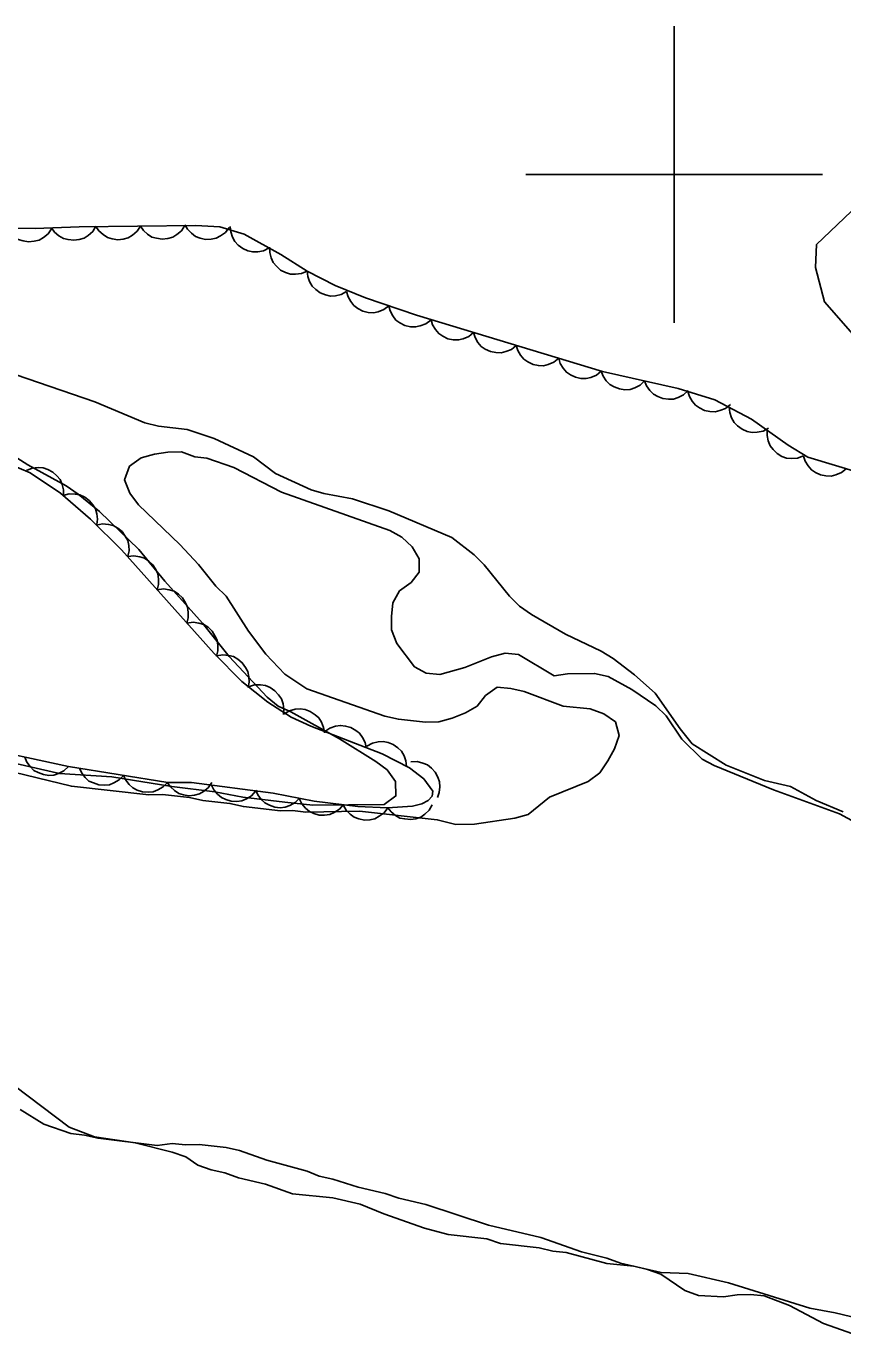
# Model space of a CAD drawing. Extents: x 336540 to 340074, y 5572036 to 5573747.
# Drawn here: x 338956.3 to 339011.4, y 5573121.5 to 5573210 of the extents above; entities that cross this region are included whole.
import ezdxf

# ---------------------------------------------------------------- set-up
doc = ezdxf.new("R2010")
doc.units = 0
for name, color, linetype in [('Niveau 2', 7, 'Continuous'), ('Niveau 4', 7, 'Continuous'), ('Niveau 44', 7, 'Continuous'), ('Niveau 61', 7, 'Continuous')]:
    doc.layers.add(name, color=color, linetype=linetype)

msp = doc.modelspace()

# ---------------------------------------------------------------- linework, layer by layer
at = {"layer": 'Niveau 2'}
for points in [[(339014.31, 5573199.76), (339009.61, 5573195.27), (339009.53, 5573193.73), (339010.15, 5573191.4), (339014.28, 5573186.68)], [(339011.41, 5573157), (339009.58, 5573157.76), (339007.85, 5573158.7), (339006.09, 5573159.12), (339003.51, 5573160.15), (339001.21, 5573161.59), (339000.4, 5573162.6), (338998.71, 5573165.01), (338997.32, 5573166.24), (338995.88, 5573167.35), (338995.08, 5573167.84), (338992.67, 5573168.99), (338990.38, 5573170.31), (338989.57, 5573170.87), (338988.88, 5573171.54), (338987.19, 5573173.67), (338986.5, 5573174.34), (338985, 5573175.5), (338980.76, 5573177.3), (338978.3, 5573178.11), (338976.37, 5573178.47), (338975.51, 5573178.73), (338973.1, 5573179.83), (338971.61, 5573180.94), (338968.97, 5573182.19), (338967.14, 5573182.79), (338965.21, 5573183.03), (338964.29, 5573183.24), (338960.92, 5573184.66), (338955.6, 5573186.49)], [(338954.73, 5573181.47), (338956.39, 5573180.42), (338958.98, 5573178.99), (338959.78, 5573178.44), (338961.22, 5573177.27), (338963.88, 5573174.7), (338965.63, 5573172.57), (338968.18, 5573169.72), (338969.98, 5573167.48), (338972.53, 5573164.74), (338973.28, 5573164.13), (338974.14, 5573163.75), (338977.41, 5573161.93), (338979.88, 5573160.39), (338980.63, 5573159.83), (338981.21, 5573159.05), (338981.23, 5573158.08), (338980.44, 5573157.5), (338975.62, 5573157.46), (338973.74, 5573157.65), (338970.89, 5573158), (338969.01, 5573158.36), (338966.11, 5573158.7), (338962.06, 5573159.36), (338958.54, 5573159.58), (338954.89, 5573160.42)], [(338955.49, 5573138.51), (338959.18, 5573135.73), (338960.89, 5573135.08), (338963.63, 5573134.68), (338966.14, 5573134.05), (338967.05, 5573133.72), (338967.86, 5573133.17), (338968.77, 5573132.85), (338969.68, 5573132.64), (338970.6, 5573132.31), (338972.42, 5573131.89), (338974.25, 5573131.24), (338976.98, 5573130.96), (338978.81, 5573130.54), (338980.41, 5573129.88), (338983.15, 5573128.91), (338984.75, 5573128.49), (338987.37, 5573128.2), (338988.28, 5573127.87), (338990.9, 5573127.58), (338991.81, 5573127.37), (338992.72, 5573127.27), (338995.46, 5573126.53), (338997.28, 5573126.34), (338998.2, 5573126.13), (338999.11, 5573125.8), (339000.72, 5573124.7), (339001.64, 5573124.37), (339003.34, 5573124.29), (339004.25, 5573124.42), (339005.15, 5573124.44), (339006.07, 5573124.34), (339007.78, 5573123.69), (339010.07, 5573122.49), (339012.82, 5573121.52)]]:
    msp.add_lwpolyline(points, dxfattribs=at)
at = {"layer": 'Niveau 4'}
for points in [[(338964.03, 5573180.89), (338964.93, 5573181.14), (338965.84, 5573181.27), (338966.75, 5573181.29), (338967.66, 5573180.96), (338968.46, 5573180.87), (338970.29, 5573180.22), (338973.5, 5573178.57), (338980.82, 5573175.98), (338981.63, 5573175.54), (338982.32, 5573174.87), (338982.79, 5573174.08), (338982.8, 5573173.17), (338982.25, 5573172.48), (338981.46, 5573171.9), (338981.03, 5573171.09), (338980.93, 5573170.18), (338980.94, 5573169.27), (338981.3, 5573168.36), (338982.47, 5573166.79), (338983.27, 5573166.35), (338984.18, 5573166.26), (338985.88, 5573166.74), (338987.68, 5573167.46), (338988.59, 5573167.71), (338989.5, 5573167.61), (338991.91, 5573166.18), (338992.81, 5573166.31), (338994.63, 5573166.34), (338995.54, 5573166.13), (338997.15, 5573165.25), (338998.76, 5573164.15), (338999.46, 5573163.48), (339000.51, 5573161.9), (339001.89, 5573160.56), (339002.7, 5573160.12), (339006.7, 5573158.49), (339011.16, 5573156.87), (339012.77, 5573155.99)], [(338952.37, 5573160.42), (338959.33, 5573158.73), (338964.56, 5573158.15), (338965.47, 5573158.16), (338967.29, 5573157.97), (338968.21, 5573157.76), (338970.03, 5573157.57), (338970.94, 5573157.36), (338973.44, 5573157.06), (338974.24, 5573157.08), (338975.15, 5573156.98), (338978.78, 5573157.05), (338984.02, 5573156.47), (338985.27, 5573156.15), (338986.52, 5573156.18), (338989.24, 5573156.57), (338990.15, 5573156.81), (338991.6, 5573157.98), (338994.2, 5573159.05), (338994.98, 5573159.64), (338995.53, 5573160.44), (338995.97, 5573161.25), (338996.3, 5573162.16), (338996.05, 5573163.07), (338995.25, 5573163.62), (338994.33, 5573163.95), (338992.51, 5573164.14), (338989.88, 5573165.11), (338988.97, 5573165.32), (338988.06, 5573165.42), (338987.27, 5573164.84), (338986.72, 5573164.14), (338985.93, 5573163.67), (338985.03, 5573163.32), (338984.13, 5573163.07), (338983.22, 5573163.05), (338981.4, 5573163.25), (338980.48, 5573163.46), (338975.22, 5573165.29), (338973.73, 5573166.29), (338972.45, 5573167.63), (338971.29, 5573169.2), (338969.77, 5573171.56), (338969.08, 5573172.23), (338967.91, 5573173.69), (338966.64, 5573175.03), (338963.86, 5573177.71), (338963.28, 5573178.49), (338962.92, 5573179.39), (338963.25, 5573180.31), (338964.03, 5573180.89)], [(339013.49, 5573122.57), (339010.86, 5573123.2), (339009.16, 5573123.51), (339003.67, 5573125.22), (339000.94, 5573125.85), (338999.12, 5573125.93), (338996.38, 5573126.56), (338995.46, 5573126.89), (338993.75, 5573127.31), (338991.01, 5573128.28), (338987.47, 5573129.12), (338983.25, 5573130.52), (338981.42, 5573130.94), (338980.51, 5573131.26), (338978.68, 5573131.68), (338976.97, 5573132.22), (338976.05, 5573132.43), (338975.25, 5573132.76), (338972.51, 5573133.5), (338970.68, 5573134.15), (338969.77, 5573134.36), (338967.95, 5573134.55), (338967.04, 5573134.53), (338966.13, 5573134.63), (338965.11, 5573134.5), (338961.13, 5573134.98), (338960.21, 5573135.19), (338959.3, 5573135.29), (338957.47, 5573135.94), (338955.87, 5573136.93)]]:
    msp.add_lwpolyline(points, dxfattribs=at)
at = {"layer": 'Niveau 44'}
for points in [[(338970.98, 5573195.98), (338969.34, 5573196.46), (338967.73, 5573196.56), (338959.85, 5573196.47), (338956.89, 5573196.35), (338954.28, 5573196.37)], [(338957.99, 5573196.34), (338957.76, 5573196), (338957.44, 5573195.74), (338957.15, 5573195.57), (338956.81, 5573195.49), (338956.44, 5573195.46), (338956.07, 5573195.52), (338955.75, 5573195.61), (338955.46, 5573195.81), (338955.19, 5573196.07), (338954.99, 5573196.36)], [(338960.99, 5573196.52), (338960.77, 5573196.16), (338960.46, 5573195.89), (338960.19, 5573195.71), (338959.85, 5573195.61), (338959.49, 5573195.56), (338959.11, 5573195.61), (338958.79, 5573195.68), (338958.49, 5573195.86), (338958.2, 5573196.11), (338957.99, 5573196.39)], [(338963.99, 5573196.52), (338963.76, 5573196.17), (338963.45, 5573195.91), (338963.17, 5573195.73), (338962.83, 5573195.64), (338962.46, 5573195.6), (338962.08, 5573195.66), (338961.77, 5573195.75), (338961.47, 5573195.94), (338961.19, 5573196.19), (338960.99, 5573196.48)], [(338966.99, 5573196.55), (338966.76, 5573196.2), (338966.45, 5573195.94), (338966.17, 5573195.77), (338965.83, 5573195.67), (338965.46, 5573195.64), (338965.08, 5573195.7), (338964.77, 5573195.78), (338964.47, 5573195.97), (338964.19, 5573196.22), (338963.99, 5573196.52)], [(338969.98, 5573196.42), (338969.73, 5573196.09), (338969.4, 5573195.85), (338969.11, 5573195.7), (338968.76, 5573195.63), (338968.39, 5573195.62), (338968.02, 5573195.71), (338967.71, 5573195.82), (338967.43, 5573196.03), (338967.17, 5573196.3), (338966.99, 5573196.61)], [(338972.67, 5573195.04), (338972.3, 5573194.85), (338971.9, 5573194.78), (338971.57, 5573194.77), (338971.23, 5573194.85), (338970.89, 5573195), (338970.59, 5573195.24), (338970.36, 5573195.47), (338970.2, 5573195.78), (338970.08, 5573196.14), (338970.05, 5573196.5)], [(339012.52, 5573179.88), (339009.02, 5573180.92), (339007.7, 5573181.73), (339005.21, 5573183.5), (339002.75, 5573184.8), (339000.26, 5573185.57), (338995.17, 5573186.7), (338982.62, 5573190.5), (338979.17, 5573191.67), (338977.12, 5573192.51), (338975.23, 5573193.48), (338973.47, 5573194.6), (338970.98, 5573195.98)], [(338975.23, 5573193.48), (338974.85, 5573193.31), (338974.45, 5573193.27), (338974.12, 5573193.27), (338973.78, 5573193.38), (338973.45, 5573193.55), (338973.17, 5573193.81), (338972.95, 5573194.05), (338972.81, 5573194.37), (338972.71, 5573194.73), (338972.7, 5573195.09)], [(338977.9, 5573192.11), (338977.54, 5573191.91), (338977.14, 5573191.82), (338976.81, 5573191.8), (338976.47, 5573191.87), (338976.12, 5573192.01), (338975.82, 5573192.24), (338975.58, 5573192.47), (338975.4, 5573192.77), (338975.28, 5573193.12), (338975.23, 5573193.48)], [(338980.75, 5573191.14), (338980.41, 5573190.88), (338980.03, 5573190.74), (338979.71, 5573190.67), (338979.36, 5573190.69), (338979, 5573190.78), (338978.66, 5573190.96), (338978.39, 5573191.15), (338978.18, 5573191.43), (338978, 5573191.75), (338977.9, 5573192.1)], [(338983.59, 5573190.17), (338983.25, 5573189.92), (338982.87, 5573189.78), (338982.55, 5573189.71), (338982.2, 5573189.73), (338981.84, 5573189.82), (338981.5, 5573190), (338981.23, 5573190.18), (338981.02, 5573190.46), (338980.84, 5573190.79), (338980.75, 5573191.14)], [(338986.47, 5573189.33), (338986.14, 5573189.07), (338985.77, 5573188.92), (338985.45, 5573188.84), (338985.1, 5573188.85), (338984.73, 5573188.92), (338984.39, 5573189.09), (338984.12, 5573189.27), (338983.89, 5573189.54), (338983.7, 5573189.86), (338983.6, 5573190.2)], [(338989.34, 5573188.47), (338989.02, 5573188.2), (338988.64, 5573188.05), (338988.32, 5573187.97), (338987.97, 5573187.98), (338987.61, 5573188.05), (338987.26, 5573188.22), (338986.99, 5573188.4), (338986.76, 5573188.67), (338986.58, 5573188.99), (338986.47, 5573189.33)], [(338992.21, 5573187.6), (338991.89, 5573187.33), (338991.51, 5573187.18), (338991.19, 5573187.1), (338990.84, 5573187.11), (338990.48, 5573187.18), (338990.13, 5573187.36), (338989.86, 5573187.53), (338989.63, 5573187.8), (338989.45, 5573188.12), (338989.34, 5573188.47)], [(338995.08, 5573186.73), (338994.76, 5573186.46), (338994.38, 5573186.31), (338994.06, 5573186.23), (338993.71, 5573186.24), (338993.35, 5573186.32), (338993.01, 5573186.49), (338992.73, 5573186.66), (338992.51, 5573186.93), (338992.32, 5573187.25), (338992.21, 5573187.6)], [(338998.01, 5573186.07), (338997.71, 5573185.78), (338997.34, 5573185.6), (338997.03, 5573185.49), (338996.68, 5573185.48), (338996.31, 5573185.53), (338995.96, 5573185.67), (338995.67, 5573185.83), (338995.42, 5573186.08), (338995.21, 5573186.39), (338995.08, 5573186.72)], [(339000.94, 5573185.42), (339000.63, 5573185.13), (339000.27, 5573184.95), (338999.96, 5573184.84), (338999.61, 5573184.83), (338999.24, 5573184.88), (338998.89, 5573185.02), (338998.6, 5573185.18), (338998.35, 5573185.43), (338998.14, 5573185.73), (338998.01, 5573186.07)], [(339003.79, 5573184.48), (339003.46, 5573184.22), (339003.09, 5573184.07), (339002.77, 5573183.98), (339002.41, 5573184), (339002.05, 5573184.08), (339001.71, 5573184.25), (339001.44, 5573184.43), (339001.21, 5573184.7), (339001.03, 5573185.02), (339000.92, 5573185.36)], [(339006.36, 5573182.89), (339006, 5573182.69), (339005.6, 5573182.61), (339005.27, 5573182.59), (339004.92, 5573182.67), (339004.58, 5573182.82), (339004.28, 5573183.05), (339004.04, 5573183.27), (339003.87, 5573183.58), (339003.75, 5573183.93), (339003.71, 5573184.29)], [(339008.72, 5573181.01), (339008.33, 5573180.86), (339007.92, 5573180.83), (339007.59, 5573180.86), (339007.26, 5573180.98), (339006.95, 5573181.17), (339006.67, 5573181.44), (339006.47, 5573181.69), (339006.34, 5573182.02), (339006.27, 5573182.38), (339006.27, 5573182.74)], [(339011.61, 5573180.15), (339011.29, 5573179.89), (339010.91, 5573179.73), (339010.59, 5573179.65), (339010.24, 5573179.66), (339009.88, 5573179.73), (339009.53, 5573179.9), (339009.26, 5573180.07), (339009.03, 5573180.34), (339008.84, 5573180.66), (339008.73, 5573181)], [(338954.3, 5573180.82), (338956.55, 5573179.86), (338958.59, 5573178.5), (338960.63, 5573176.74), (338962.72, 5573174.67), (338968.97, 5573167.68), (338970.84, 5573165.8), (338972.59, 5573164.4), (338974.17, 5573163.38), (338975.48, 5573162.77), (338980.29, 5573160.92), (338982.15, 5573159.98), (338983.1, 5573159.22), (338983.71, 5573158.4), (338983.67, 5573158.05), (338983.41, 5573157.77), (338982.98, 5573157.55), (338982.35, 5573157.39), (338980.67, 5573157.27), (338978.65, 5573157.37), (338975.71, 5573157.73), (338972.95, 5573158.25), (338967.43, 5573158.98), (338965.84, 5573158.98), (338959.13, 5573160.06)], [(338956.3, 5573180.03), (338956.68, 5573180.19), (338957.09, 5573180.22), (338957.42, 5573180.21), (338957.75, 5573180.1), (338958.08, 5573179.92), (338958.36, 5573179.66), (338958.57, 5573179.41), (338958.7, 5573179.08), (338958.79, 5573178.72), (338958.79, 5573178.36)], [(338958.78, 5573178.34), (338959.18, 5573178.45), (338959.59, 5573178.44), (338959.91, 5573178.38), (338960.23, 5573178.23), (338960.53, 5573178.01), (338960.77, 5573177.72), (338960.95, 5573177.45), (338961.05, 5573177.11), (338961.09, 5573176.74), (338961.05, 5573176.38)], [(338961.02, 5573176.35), (338961.43, 5573176.43), (338961.84, 5573176.39), (338962.16, 5573176.32), (338962.46, 5573176.14), (338962.75, 5573175.91), (338962.97, 5573175.59), (338963.13, 5573175.31), (338963.2, 5573174.97), (338963.22, 5573174.6), (338963.15, 5573174.24)], [(338963.13, 5573174.22), (338963.54, 5573174.27), (338963.94, 5573174.21), (338964.26, 5573174.11), (338964.55, 5573173.92), (338964.82, 5573173.66), (338965.02, 5573173.34), (338965.17, 5573173.05), (338965.22, 5573172.7), (338965.21, 5573172.33), (338965.13, 5573171.98)], [(338965.13, 5573171.98), (338965.54, 5573172.04), (338965.94, 5573171.97), (338966.26, 5573171.88), (338966.55, 5573171.68), (338966.82, 5573171.43), (338967.02, 5573171.1), (338967.17, 5573170.81), (338967.22, 5573170.46), (338967.21, 5573170.09), (338967.13, 5573169.74)], [(338967.13, 5573169.74), (338967.54, 5573169.8), (338967.94, 5573169.73), (338968.26, 5573169.64), (338968.55, 5573169.45), (338968.82, 5573169.19), (338969.02, 5573168.87), (338969.17, 5573168.58), (338969.22, 5573168.23), (338969.21, 5573167.86), (338969.13, 5573167.51)], [(338969.13, 5573167.52), (338969.54, 5573167.59), (338969.95, 5573167.55), (338970.27, 5573167.47), (338970.57, 5573167.29), (338970.86, 5573167.06), (338971.08, 5573166.74), (338971.24, 5573166.46), (338971.31, 5573166.11), (338971.32, 5573165.74), (338971.25, 5573165.39)], [(338971.29, 5573165.44), (338971.69, 5573165.56), (338972.1, 5573165.56), (338972.43, 5573165.52), (338972.75, 5573165.38), (338973.06, 5573165.17), (338973.31, 5573164.89), (338973.5, 5573164.62), (338973.61, 5573164.29), (338973.66, 5573163.92), (338973.64, 5573163.56)], [(338973.68, 5573163.61), (338974.04, 5573163.82), (338974.43, 5573163.92), (338974.76, 5573163.96), (338975.11, 5573163.9), (338975.45, 5573163.77), (338975.77, 5573163.55), (338976.02, 5573163.34), (338976.2, 5573163.04), (338976.34, 5573162.7), (338976.4, 5573162.34)], [(338976.43, 5573162.41), (338976.77, 5573162.64), (338977.16, 5573162.77), (338977.48, 5573162.83), (338977.83, 5573162.79), (338978.19, 5573162.69), (338978.52, 5573162.49), (338978.78, 5573162.3), (338978.98, 5573162.01), (338979.15, 5573161.68), (338979.23, 5573161.33)], [(338959.13, 5573160.06), (338952.65, 5573161.45)], [(338979.27, 5573161.43), (338979.64, 5573161.64), (338980.04, 5573161.72), (338980.36, 5573161.75), (338980.71, 5573161.68), (338981.05, 5573161.54), (338981.36, 5573161.31), (338981.6, 5573161.09), (338981.78, 5573160.79), (338981.9, 5573160.44), (338981.95, 5573160.08)], [(338959.13, 5573160.06), (338958.83, 5573159.77), (338958.47, 5573159.59), (338958.15, 5573159.48), (338957.8, 5573159.46), (338957.44, 5573159.51), (338957.08, 5573159.65), (338956.79, 5573159.8), (338956.54, 5573160.05), (338956.33, 5573160.36), (338956.2, 5573160.69)], [(338962.84, 5573159.46), (338962.56, 5573159.16), (338962.2, 5573158.96), (338961.9, 5573158.83), (338961.55, 5573158.8), (338961.18, 5573158.82), (338960.82, 5573158.95), (338960.52, 5573159.08), (338960.26, 5573159.32), (338960.03, 5573159.61), (338959.88, 5573159.94)], [(338982.24, 5573160.38), (338982.66, 5573160.39), (338983.05, 5573160.29), (338983.36, 5573160.17), (338983.63, 5573159.95), (338983.88, 5573159.67), (338984.05, 5573159.33), (338984.17, 5573159.03), (338984.19, 5573158.68), (338984.15, 5573158.31), (338984.03, 5573157.97)], [(338965.81, 5573158.99), (338965.52, 5573158.68), (338965.17, 5573158.48), (338964.86, 5573158.35), (338964.51, 5573158.32), (338964.14, 5573158.35), (338963.78, 5573158.47), (338963.48, 5573158.61), (338963.22, 5573158.84), (338963, 5573159.14), (338962.84, 5573159.46)], [(338968.8, 5573158.98), (338968.57, 5573158.63), (338968.25, 5573158.38), (338967.97, 5573158.21), (338967.63, 5573158.12), (338967.26, 5573158.08), (338966.89, 5573158.15), (338966.57, 5573158.24), (338966.28, 5573158.43), (338966.01, 5573158.68), (338965.8, 5573158.98)], [(338971.77, 5573158.41), (338971.49, 5573158.09), (338971.14, 5573157.88), (338970.84, 5573157.75), (338970.49, 5573157.7), (338970.12, 5573157.72), (338969.76, 5573157.83), (338969.46, 5573157.96), (338969.19, 5573158.19), (338968.95, 5573158.48), (338968.79, 5573158.8)], [(338974.73, 5573157.92), (338974.43, 5573157.62), (338974.07, 5573157.43), (338973.76, 5573157.31), (338973.41, 5573157.28), (338973.05, 5573157.32), (338972.69, 5573157.45), (338972.39, 5573157.6), (338972.14, 5573157.84), (338971.92, 5573158.14), (338971.78, 5573158.47)], [(338977.69, 5573157.49), (338977.42, 5573157.17), (338977.07, 5573156.96), (338976.77, 5573156.82), (338976.42, 5573156.77), (338976.06, 5573156.78), (338975.69, 5573156.89), (338975.39, 5573157.02), (338975.12, 5573157.25), (338974.88, 5573157.53), (338974.72, 5573157.85)], [(338980.68, 5573157.27), (338980.43, 5573156.94), (338980.1, 5573156.7), (338979.81, 5573156.54), (338979.47, 5573156.46), (338979.1, 5573156.45), (338978.73, 5573156.53), (338978.42, 5573156.64), (338978.13, 5573156.84), (338977.87, 5573157.11), (338977.69, 5573157.42)], [(338983.68, 5573157.48), (338983.47, 5573157.12), (338983.17, 5573156.85), (338982.9, 5573156.65), (338982.57, 5573156.54), (338982.2, 5573156.48), (338981.82, 5573156.52), (338981.5, 5573156.58), (338981.2, 5573156.76), (338980.91, 5573156.99), (338980.68, 5573157.27)]]:
    msp.add_lwpolyline(points, dxfattribs=at)
at = {"layer": 'Niveau 61'}
for points in [[(339000, 5573190), (339000, 5573210)], [(338990, 5573200), (339010, 5573200)]]:
    msp.add_lwpolyline(points, dxfattribs=at)

doc.saveas('drawing.dxf')
